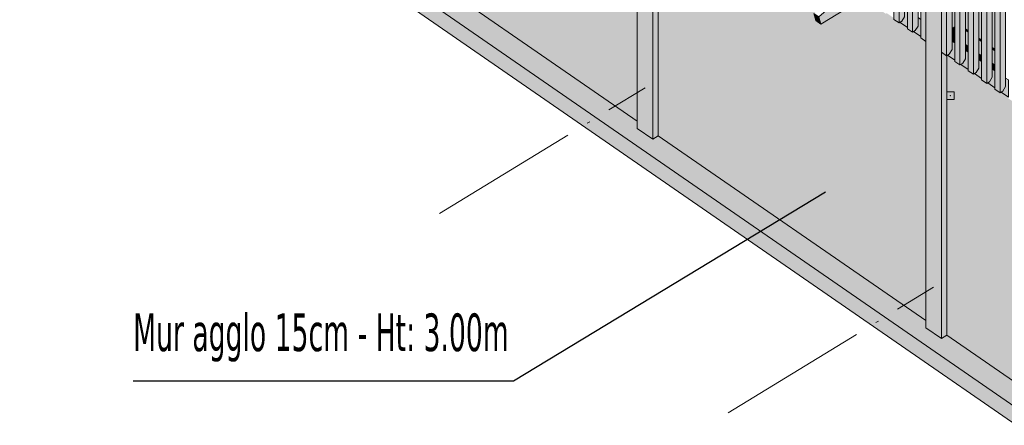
# Model space of a CAD drawing. Header units: millimetres. Extents: x 0 to 1517, y -116 to 725.
# Tile 362 of 501: x 1033 to 1099, y 506 to 533. Entities that reach past the tile are written whole.
import ezdxf

# ---------------------------------------------------------------- set-up
doc = ezdxf.new("R2010")
doc.units = ezdxf.units.MM
doc.linetypes.add('CADWORK_5', pattern=[13.2, 10, -1.5, 0.2, -1.5])
doc.layers.add('Ech.1_100', color=7, linetype='Continuous')
doc.styles.add('tahoma-', font='txt', dxfattribs={"height": 1})
doc.dimstyles.new('ISO-25', dxfattribs={"dimtxt": 2.5, "dimasz": 2.5, "dimexe": 1.25, "dimexo": 0.625, "dimtad": 1, "dimtxsty": 'Standard', "dimcen": 2.5, "dimadec": 0, "dimazin": 0, "dimtfac": 1, "dimtmove": 0, "dimatfit": 3, "dimfxl": 1, "dimarcsym": 0})

# ---------------------------------------------------------------- blocks, each defined once
blk = doc.blocks.new('CDWK_PTTYP01')
at = {"color": 0, "linetype": 'Continuous', "lineweight": -2}
for p, q in [((-0.5, 0.5), (0.5, 0.5)), ((-0.5, -0.5), (-0.5, 0.5)), ((0.5, 0.5), (0.5, -0.5)), ((0.5, -0.5), (-0.5, -0.5))]:
    blk.add_line(p, q, dxfattribs=at)
blk.add_point((0, 0), dxfattribs=at)
blk = doc.blocks.new('cw-line-extremity4')
at = {"linetype": 'Continuous', "lineweight": 5}
h = blk.add_hatch(color=0, dxfattribs=at)
edge = h.paths.add_edge_path()
edge.add_arc((0, 0), 0.5, 0, 360)

msp = doc.modelspace()

# ---------------------------------------------------------------- hatches: boundary and pattern name
at = {"layer": 'Ech.1_100', "linetype": 'Continuous', "lineweight": 5, "true_color": 0xdcdcdc, "transparency": 33554687}
for points in [[(1056.457, 538.976), (1056.093, 538.753), (1055.065, 539.463), (1055.065, 539.937), (1032.478, 555.533), (1032.114, 555.311), (1031.086, 556.02), (1031.086, 556.494), (1008.5, 572.09), (1008.135, 571.868), (1007.108, 572.578), (1007.108, 574.138), (1004.998, 572.849), (1113.93, 497.632), (1117.572, 499.856), (1115.463, 501.313), (1115.463, 500.128), (1113.642, 499.016), (1112.614, 499.725), (1112.614, 500.199), (1094.823, 512.484), (1094.459, 512.262), (1093.431, 512.971), (1093.431, 513.445), (1075.64, 525.73), (1075.276, 525.508), (1074.248, 526.217), (1074.248, 526.691), (1056.457, 538.976)], [(1113.93, 497.632), (1004.998, 572.849), (1004.998, 571.709), (1113.93, 496.491), (1113.93, 497.632)], [(1074.933, 551.599), (1074.248, 551.18), (1074.248, 526.217), (1075.276, 525.508), (1075.276, 551.362), (1074.933, 551.599)], [(1075.276, 525.508), (1075.64, 525.73), (1075.64, 544.303), (1075.618, 544.289), (1075.276, 544.526), (1075.276, 525.508)], [(1095.166, 532.845), (1095.349, 532.957), (1095.349, 538.66), (1095.166, 538.548), (1095.166, 532.845)], [(1096.24, 539.01), (1096.28, 539.035), (1096.28, 539.076), (1096.163, 539.157), (1096.056, 539.092), (1096.056, 532.826), (1096.24, 532.699), (1096.24, 539.01)], [(1094.116, 538.353), (1093.431, 537.934), (1093.431, 512.971), (1094.459, 512.262), (1094.459, 538.116), (1094.116, 538.353)], [(1096.947, 532.211), (1097.131, 532.084), (1097.131, 534.739), (1096.947, 534.866), (1096.947, 532.211)], [(1091.832, 533.331), (1091.716, 533.26), (1092.198, 532.927), (1092.198, 534.068), (1092.014, 534.195), (1092.014, 533.632), (1091.832, 533.331)], [(1098.021, 534.124), (1097.837, 534.251), (1097.837, 531.596), (1098.021, 531.469), (1098.021, 534.124)], [(1092.723, 532.716), (1092.607, 532.645), (1093.089, 532.312), (1093.089, 533.453), (1092.905, 533.58), (1092.905, 533.017), (1092.723, 532.716)], [(1096.24, 532.699), (1096.056, 532.826), (1096.056, 532.732), (1096.24, 532.605), (1096.24, 532.699)], [(1094.983, 531.155), (1094.868, 531.084), (1095.349, 530.751), (1095.349, 531.892), (1095.166, 532.019), (1095.166, 531.456), (1094.983, 531.155)], [(1097.131, 532.084), (1096.947, 532.211), (1096.947, 532.117), (1097.131, 531.99), (1097.131, 532.084)], [(1095.874, 530.54), (1095.758, 530.469), (1096.24, 530.136), (1096.24, 531.277), (1096.056, 531.404), (1096.056, 530.841), (1095.874, 530.54)], [(1097.837, 531.502), (1098.021, 531.375), (1098.021, 531.469), (1097.837, 531.596), (1097.837, 531.502)], [(1094.823, 531.057), (1094.801, 531.043), (1094.459, 531.28), (1094.459, 512.262), (1094.823, 512.484), (1094.823, 531.057)], [(1096.765, 529.925), (1096.649, 529.854), (1097.131, 529.521), (1097.131, 530.662), (1096.947, 530.789), (1096.947, 530.226), (1096.765, 529.925)], [(1097.655, 529.31), (1097.539, 529.239), (1098.021, 528.906), (1098.021, 530.047), (1097.837, 530.174), (1097.837, 529.611), (1097.655, 529.31)], [(1098.546, 528.695), (1098.43, 528.624), (1098.912, 528.291), (1098.912, 529.432), (1098.728, 529.559), (1098.728, 528.996), (1098.546, 528.695)]]:
    msp.add_hatch(color=254, dxfattribs=at).paths.add_polyline_path(points)
at = {"layer": 'Ech.1_100', "linetype": 'Continuous', "lineweight": 5, "true_color": 0xf8f8f8, "transparency": 33554687}
for points in [[(1068.08, 549.581), (1068.014, 549.54), (1067.671, 549.777), (1067.671, 549.863), (1067.189, 550.196), (1067.123, 550.155), (1066.781, 550.392), (1066.781, 550.478), (1066.299, 550.811), (1066.232, 550.77), (1065.89, 551.007), (1065.89, 551.093), (1065.408, 551.426), (1065.342, 551.385), (1064.999, 551.622), (1064.999, 551.708), (1064.517, 552.041), (1064.451, 552), (1064.109, 552.237), (1064.109, 552.323), (1063.627, 552.656), (1063.561, 552.615), (1063.218, 552.852), (1063.218, 552.938), (1062.736, 553.271), (1062.67, 553.23), (1062.327, 553.467), (1062.327, 553.553), (1061.845, 553.886), (1061.779, 553.845), (1061.437, 554.082), (1061.437, 554.168), (1060.955, 554.501), (1060.889, 554.46), (1060.546, 554.697), (1060.546, 554.783), (1060.064, 555.116), (1059.998, 555.075), (1059.655, 555.312), (1059.655, 555.398), (1059.174, 555.731), (1059.107, 555.69), (1058.765, 555.927), (1058.765, 556.013), (1058.283, 556.346), (1058.217, 556.305), (1057.874, 556.542), (1057.874, 556.628), (1057.392, 556.961), (1057.326, 556.92), (1056.983, 557.157), (1056.983, 557.243), (1056.502, 557.576), (1056.457, 557.548), (1056.457, 538.976), (1074.248, 526.691), (1074.248, 545.235), (1073.906, 545.472), (1073.906, 545.558), (1073.424, 545.891), (1073.358, 545.85), (1073.015, 546.087), (1073.015, 546.173), (1072.533, 546.506), (1072.467, 546.465), (1072.124, 546.702), (1072.124, 546.788), (1071.642, 547.121), (1071.576, 547.08), (1071.234, 547.317), (1071.234, 547.403), (1070.752, 547.736), (1070.686, 547.695), (1070.343, 547.932), (1070.343, 548.018), (1070.049, 548.221), (1069.527, 547.766), (1067.274, 546.39), (1066.932, 546.627), (1066.799, 547.099), (1068.899, 548.929), (1068.562, 549.162), (1068.562, 549.248), (1068.08, 549.581)], [(1080.138, 541.255), (1080.072, 541.214), (1079.729, 541.451), (1079.729, 541.537), (1079.247, 541.87), (1079.181, 541.829), (1078.838, 542.066), (1078.838, 542.152), (1078.356, 542.485), (1078.29, 542.444), (1077.948, 542.681), (1077.948, 542.767), (1077.466, 543.1), (1077.4, 543.059), (1077.057, 543.296), (1077.057, 543.382), (1076.575, 543.715), (1076.509, 543.674), (1076.166, 543.911), (1076.166, 543.997), (1075.685, 544.33), (1075.64, 544.303), (1075.64, 525.73), (1093.431, 513.445), (1093.431, 531.99), (1093.089, 532.226), (1093.089, 532.312), (1092.607, 532.645), (1092.54, 532.605), (1092.198, 532.841), (1092.198, 532.927), (1091.716, 533.26), (1091.65, 533.22), (1091.307, 533.456), (1091.307, 533.542), (1090.825, 533.875), (1090.759, 533.835), (1090.417, 534.071), (1090.417, 534.157), (1089.935, 534.49), (1089.869, 534.45), (1089.526, 534.686), (1089.526, 534.772), (1089.232, 534.975), (1088.71, 534.52), (1086.457, 533.144), (1086.115, 533.381), (1085.982, 533.853), (1088.082, 535.683), (1087.745, 535.916), (1087.745, 536.002), (1087.263, 536.335), (1087.197, 536.294), (1086.854, 536.531), (1086.854, 536.617), (1086.372, 536.95), (1086.306, 536.909), (1085.963, 537.146), (1085.963, 537.232), (1085.482, 537.565), (1085.415, 537.524), (1085.073, 537.761), (1085.073, 537.847), (1084.591, 538.18), (1084.525, 538.139), (1084.182, 538.376), (1084.182, 538.462), (1083.7, 538.795), (1083.634, 538.754), (1083.292, 538.991), (1083.292, 539.077), (1082.81, 539.41), (1082.743, 539.369), (1082.401, 539.606), (1082.401, 539.692), (1081.919, 540.025), (1081.853, 539.984), (1081.51, 540.221), (1081.51, 540.307), (1081.028, 540.64), (1080.962, 540.599), (1080.62, 540.836), (1080.62, 540.922), (1080.138, 541.255)], [(1100.211, 527.394), (1100.145, 527.354), (1099.803, 527.59), (1099.803, 527.676), (1099.321, 528.009), (1099.255, 527.969), (1098.912, 528.205), (1098.912, 528.291), (1098.43, 528.624), (1098.364, 528.584), (1098.021, 528.82), (1098.021, 528.906), (1097.539, 529.239), (1097.473, 529.199), (1097.131, 529.435), (1097.131, 529.521), (1096.649, 529.854), (1096.583, 529.813), (1096.24, 530.05), (1096.24, 530.136), (1095.758, 530.469), (1095.692, 530.428), (1095.349, 530.665), (1095.349, 530.751), (1094.868, 531.084), (1094.823, 531.057), (1094.823, 512.484), (1112.614, 500.199), (1112.614, 518.744), (1112.272, 518.98), (1112.272, 519.066), (1111.79, 519.399), (1111.723, 519.359), (1111.381, 519.595), (1111.381, 519.681), (1110.899, 520.014), (1110.833, 519.974), (1110.49, 520.21), (1110.49, 520.296), (1110.008, 520.629), (1109.942, 520.589), (1109.6, 520.825), (1109.6, 520.911), (1109.118, 521.244), (1109.052, 521.204), (1108.709, 521.44), (1108.709, 521.526), (1108.415, 521.729), (1107.893, 521.274), (1105.64, 519.898), (1105.298, 520.135), (1105.165, 520.607), (1107.265, 522.438), (1106.928, 522.67), (1106.928, 522.756), (1106.446, 523.089), (1106.38, 523.049), (1106.037, 523.285), (1106.037, 523.371), (1105.555, 523.704), (1105.489, 523.664), (1105.146, 523.9), (1105.146, 523.986), (1104.665, 524.319), (1104.598, 524.279), (1104.256, 524.515), (1104.256, 524.601), (1103.774, 524.934), (1103.708, 524.894), (1103.365, 525.13), (1103.365, 525.216), (1102.883, 525.549), (1102.817, 525.509), (1102.475, 525.745), (1102.475, 525.831), (1101.993, 526.164), (1101.926, 526.124), (1101.584, 526.36), (1101.584, 526.446), (1101.102, 526.779), (1101.036, 526.739), (1100.693, 526.975), (1100.693, 527.061), (1100.211, 527.394)]]:
    msp.add_hatch(color=7, dxfattribs=at).paths.add_polyline_path(points)
at = {"layer": 'Ech.1_100', "linetype": 'Continuous', "lineweight": 5, "true_color": 0xd4c4b3, "transparency": 33554687}
for points in [[(1086.457, 533.144), (1088.71, 534.52), (1094.459, 539.532), (1094.459, 540.24), (1094.48, 540.253), (1094.48, 540.726), (1086.325, 533.617), (1086.457, 533.144)], [(1086.115, 533.381), (1086.457, 533.144), (1086.325, 533.617), (1085.982, 533.853), (1086.115, 533.381)]]:
    msp.add_hatch(color=9, dxfattribs=at).paths.add_polyline_path(points)
at = {"layer": 'Ech.1_100', "linetype": 'Continuous', "lineweight": 5, "true_color": 0xeaddd7, "transparency": 33554687}
for points in [[(1094.801, 540.004), (1094.459, 540.24), (1094.459, 531.28), (1094.801, 531.043), (1094.801, 540.004)], [(1095.166, 540.226), (1094.801, 540.004), (1094.801, 531.043), (1094.983, 531.155), (1095.166, 531.456), (1095.166, 540.226)], [(1095.692, 539.389), (1095.349, 539.625), (1095.349, 530.665), (1095.692, 530.428), (1095.692, 539.389)], [(1096.056, 539.611), (1095.692, 539.389), (1095.692, 530.428), (1095.874, 530.54), (1096.056, 530.841), (1096.056, 539.611)], [(1096.24, 530.05), (1096.583, 529.813), (1096.583, 538.774), (1096.24, 539.01), (1096.24, 530.05)], [(1096.947, 538.996), (1096.583, 538.774), (1096.583, 529.813), (1096.765, 529.925), (1096.947, 530.226), (1096.947, 538.996)], [(1093.431, 537.934), (1093.089, 537.725), (1093.089, 532.226), (1093.431, 531.99), (1093.431, 537.934)], [(1097.131, 529.435), (1097.473, 529.199), (1097.473, 538.159), (1097.131, 538.395), (1097.131, 529.435)], [(1097.837, 538.381), (1097.473, 538.159), (1097.473, 529.199), (1097.655, 529.31), (1097.837, 529.611), (1097.837, 538.381)], [(1092.54, 537.39), (1092.198, 537.181), (1092.198, 532.841), (1092.54, 532.605), (1092.54, 537.39)], [(1092.905, 537.613), (1092.54, 537.39), (1092.54, 532.605), (1092.723, 532.716), (1092.905, 533.017), (1092.905, 537.613)], [(1098.021, 528.82), (1098.364, 528.584), (1098.364, 537.544), (1098.021, 537.78), (1098.021, 528.82)], [(1098.728, 537.766), (1098.364, 537.544), (1098.364, 528.584), (1098.546, 528.695), (1098.728, 528.996), (1098.728, 537.766)], [(1091.65, 536.846), (1091.307, 536.637), (1091.307, 533.456), (1091.65, 533.22), (1091.65, 536.846)], [(1092.014, 537.069), (1091.65, 536.846), (1091.65, 533.22), (1091.832, 533.331), (1092.014, 533.632), (1092.014, 537.069)]]:
    msp.add_hatch(color=254, dxfattribs=at).paths.add_polyline_path(points)
at = {"layer": 'Ech.1_100', "linetype": 'Continuous', "lineweight": 5, "true_color": 0xe0d1b3, "transparency": 33554687}
for points in [[(1095.349, 532.957), (1095.166, 532.845), (1095.166, 532.399), (1095.349, 532.272), (1095.349, 532.957)], [(1096.24, 532.605), (1096.056, 532.732), (1096.056, 531.784), (1096.24, 531.657), (1096.24, 532.605)], [(1095.349, 532.272), (1095.166, 532.399), (1095.166, 532.019), (1095.349, 531.892), (1095.349, 532.272)], [(1097.131, 531.99), (1096.947, 532.117), (1096.947, 531.169), (1097.131, 531.042), (1097.131, 531.99)], [(1096.24, 531.657), (1096.056, 531.784), (1096.056, 531.404), (1096.24, 531.277), (1096.24, 531.657)], [(1098.021, 531.375), (1097.837, 531.502), (1097.837, 530.554), (1098.021, 530.427), (1098.021, 531.375)], [(1097.131, 531.042), (1096.947, 531.169), (1096.947, 530.789), (1097.131, 530.662), (1097.131, 531.042)], [(1098.021, 530.427), (1097.837, 530.554), (1097.837, 530.174), (1098.021, 530.047), (1098.021, 530.427)]]:
    msp.add_hatch(color=254, dxfattribs=at).paths.add_polyline_path(points)

# ---------------------------------------------------------------- linework, layer by layer
at = {"layer": 'Ech.1_100', "color": 7, "linetype": 'Continuous', "lineweight": 5}
for points in [[(1004.998, 572.849), (1113.93, 497.632), (1117.572, 499.856), (1115.463, 501.313), (1115.463, 500.128), (1113.642, 499.016), (1112.614, 499.725), (1112.614, 500.199), (1094.823, 512.484), (1094.459, 512.262), (1093.431, 512.971), (1093.431, 513.445), (1075.64, 525.73), (1075.276, 525.508), (1074.248, 526.217), (1074.248, 526.691), (1056.457, 538.976), (1056.457, 538.976), (1056.093, 538.753), (1055.065, 539.463), (1055.065, 539.937), (1032.478, 555.533)], [(1056.457, 538.976), (1074.248, 526.691), (1074.248, 545.235)], [(1075.64, 544.303), (1075.64, 525.73), (1093.431, 513.445), (1093.431, 531.99), (1093.089, 532.226), (1093.089, 532.312), (1092.607, 532.645), (1092.54, 532.605), (1092.198, 532.841), (1092.198, 532.927), (1091.716, 533.26), (1091.65, 533.22), (1091.307, 533.456)], [(1088.71, 534.52), (1086.457, 533.144), (1086.115, 533.381), (1085.982, 533.853)], [(1098.912, 528.291), (1098.43, 528.624), (1098.364, 528.584), (1098.021, 528.82), (1098.021, 528.906), (1097.539, 529.239), (1097.473, 529.199), (1097.131, 529.435), (1097.131, 529.521), (1096.649, 529.854), (1096.583, 529.813), (1096.24, 530.05), (1096.24, 530.136), (1095.758, 530.469), (1095.692, 530.428), (1095.349, 530.665), (1095.349, 530.751), (1094.868, 531.084), (1094.823, 531.057), (1094.823, 512.484), (1112.614, 500.199)]]:
    msp.add_lwpolyline(points, dxfattribs=at)
for points in [[(1113.93, 497.632), (1004.998, 572.849), (1004.998, 571.709), (1113.93, 496.491), (1113.93, 497.632)], [(1074.933, 551.599), (1074.248, 551.18), (1074.248, 526.217), (1075.276, 525.508), (1075.276, 551.362), (1074.933, 551.599)], [(1075.276, 525.508), (1075.64, 525.73), (1075.64, 544.303), (1075.618, 544.289), (1075.276, 544.526), (1075.276, 525.508)], [(1086.457, 533.144), (1088.71, 534.52), (1094.459, 539.532), (1094.459, 540.24), (1094.48, 540.253), (1094.48, 540.726), (1086.325, 533.617), (1086.457, 533.144)], [(1094.801, 540.004), (1094.459, 540.24), (1094.459, 531.28), (1094.801, 531.043), (1094.801, 540.004)], [(1095.166, 540.226), (1094.801, 540.004), (1094.801, 531.043), (1094.983, 531.155), (1095.166, 531.456), (1095.166, 540.226)], [(1095.692, 539.389), (1095.349, 539.625), (1095.349, 530.665), (1095.692, 530.428), (1095.692, 539.389)], [(1096.056, 539.611), (1095.692, 539.389), (1095.692, 530.428), (1095.874, 530.54), (1096.056, 530.841), (1096.056, 539.611)], [(1095.166, 532.845), (1095.349, 532.957), (1095.349, 538.66), (1095.166, 538.548), (1095.166, 532.845)], [(1096.24, 539.01), (1096.28, 539.035), (1096.28, 539.076), (1096.163, 539.157), (1096.056, 539.092), (1096.056, 532.826), (1096.24, 532.699), (1096.24, 539.01)], [(1096.24, 530.05), (1096.583, 529.813), (1096.583, 538.774), (1096.24, 539.01), (1096.24, 530.05)], [(1096.947, 538.996), (1096.583, 538.774), (1096.583, 529.813), (1096.765, 529.925), (1096.947, 530.226), (1096.947, 538.996)], [(1093.431, 537.934), (1093.089, 537.725), (1093.089, 532.226), (1093.431, 531.99), (1093.431, 537.934)], [(1094.116, 538.353), (1093.431, 537.934), (1093.431, 512.971), (1094.459, 512.262), (1094.459, 538.116), (1094.116, 538.353)], [(1097.131, 529.435), (1097.473, 529.199), (1097.473, 538.159), (1097.131, 538.395), (1097.131, 529.435)], [(1097.837, 538.381), (1097.473, 538.159), (1097.473, 529.199), (1097.655, 529.31), (1097.837, 529.611), (1097.837, 538.381)], [(1092.54, 537.39), (1092.198, 537.181), (1092.198, 532.841), (1092.54, 532.605), (1092.54, 537.39)], [(1092.905, 537.613), (1092.54, 537.39), (1092.54, 532.605), (1092.723, 532.716), (1092.905, 533.017), (1092.905, 537.613)], [(1098.021, 528.82), (1098.364, 528.584), (1098.364, 537.544), (1098.021, 537.78), (1098.021, 528.82)], [(1098.728, 537.766), (1098.364, 537.544), (1098.364, 528.584), (1098.546, 528.695), (1098.728, 528.996), (1098.728, 537.766)], [(1091.65, 536.846), (1091.307, 536.637), (1091.307, 533.456), (1091.65, 533.22), (1091.65, 536.846)], [(1092.014, 537.069), (1091.65, 536.846), (1091.65, 533.22), (1091.832, 533.331), (1092.014, 533.632), (1092.014, 537.069)], [(1096.947, 532.211), (1097.131, 532.084), (1097.131, 534.739), (1096.947, 534.866), (1096.947, 532.211)], [(1091.832, 533.331), (1091.716, 533.26), (1092.198, 532.927), (1092.198, 534.068), (1092.014, 534.195), (1092.014, 533.632), (1091.832, 533.331)], [(1098.021, 534.124), (1097.837, 534.251), (1097.837, 531.596), (1098.021, 531.469), (1098.021, 534.124)], [(1086.115, 533.381), (1086.457, 533.144), (1086.325, 533.617), (1085.982, 533.853), (1086.115, 533.381)], [(1092.723, 532.716), (1092.607, 532.645), (1093.089, 532.312), (1093.089, 533.453), (1092.905, 533.58), (1092.905, 533.017), (1092.723, 532.716)], [(1095.349, 532.957), (1095.166, 532.845), (1095.166, 532.399), (1095.349, 532.272), (1095.349, 532.957)], [(1096.24, 532.699), (1096.056, 532.826), (1096.056, 532.732), (1096.24, 532.605), (1096.24, 532.699)], [(1096.24, 532.605), (1096.056, 532.732), (1096.056, 531.784), (1096.24, 531.657), (1096.24, 532.605)], [(1094.983, 531.155), (1094.868, 531.084), (1095.349, 530.751), (1095.349, 531.892), (1095.166, 532.019), (1095.166, 531.456), (1094.983, 531.155)], [(1095.349, 532.272), (1095.166, 532.399), (1095.166, 532.019), (1095.349, 531.892), (1095.349, 532.272)], [(1097.131, 532.084), (1096.947, 532.211), (1096.947, 532.117), (1097.131, 531.99), (1097.131, 532.084)], [(1097.131, 531.99), (1096.947, 532.117), (1096.947, 531.169), (1097.131, 531.042), (1097.131, 531.99)], [(1095.874, 530.54), (1095.758, 530.469), (1096.24, 530.136), (1096.24, 531.277), (1096.056, 531.404), (1096.056, 530.841), (1095.874, 530.54)], [(1096.24, 531.657), (1096.056, 531.784), (1096.056, 531.404), (1096.24, 531.277), (1096.24, 531.657)], [(1097.837, 531.502), (1098.021, 531.375), (1098.021, 531.469), (1097.837, 531.596), (1097.837, 531.502)], [(1098.021, 531.375), (1097.837, 531.502), (1097.837, 530.554), (1098.021, 530.427), (1098.021, 531.375)], [(1094.823, 531.057), (1094.801, 531.043), (1094.459, 531.28), (1094.459, 512.262), (1094.823, 512.484), (1094.823, 531.057)], [(1096.765, 529.925), (1096.649, 529.854), (1097.131, 529.521), (1097.131, 530.662), (1096.947, 530.789), (1096.947, 530.226), (1096.765, 529.925)], [(1097.131, 531.042), (1096.947, 531.169), (1096.947, 530.789), (1097.131, 530.662), (1097.131, 531.042)], [(1097.655, 529.31), (1097.539, 529.239), (1098.021, 528.906), (1098.021, 530.047), (1097.837, 530.174), (1097.837, 529.611), (1097.655, 529.31)], [(1098.021, 530.427), (1097.837, 530.554), (1097.837, 530.174), (1098.021, 530.047), (1098.021, 530.427)], [(1098.546, 528.695), (1098.43, 528.624), (1098.912, 528.291), (1098.912, 529.432), (1098.728, 529.559), (1098.728, 528.996), (1098.546, 528.695)]]:
    msp.add_lwpolyline(points, close=True, dxfattribs=at)
at = {"layer": 'Ech.1_100', "color": 7, "linetype": 'CADWORK_5', "lineweight": 5}
for points in [[(1061.104, 520.562), (1074.762, 528.904)], [(1080.287, 507.316), (1093.945, 515.658)]]:
    msp.add_lwpolyline(points, dxfattribs=at)

# ---------------------------------------------------------------- block references
at = {"layer": 'Ech.1_100', "color": 8, "lineweight": 5, "xscale": 0.5, "yscale": 0.5, "zscale": 0.5}
msp.add_blockref('CDWK_PTTYP01', (1095.061, 528.391), dxfattribs=at)
at = {"layer": 'Ech.1_100', "color": 7, "lineweight": 5, "rotation": 211.1962785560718}
msp.add_blockref('cw-line-extremity4', (1086.764, 521.983), dxfattribs=at)

# ---------------------------------------------------------------- texts
at = {"layer": 'Ech.1_100', "linetype": 'Continuous', "insert": (1040.742, 513.92), "char_height": 2.5, "attachment_point": 1, "style": 'tahoma-'}
msp.add_mtext('\\C7;\\fTahoma|b0|i0;\\W0.600000;Mur agglo 15cm - Ht: 3.00m ', dxfattribs=at)

# ---------------------------------------------------------------- leaders
at = {"layer": 'Ech.1_100', "color": 7, "linetype": 'Continuous', "lineweight": 5, "has_arrowhead": 0}
msp.add_leader([(1086.764, 521.983), (1066.017, 509.42), (1040.742, 509.42)], dimstyle='ISO-25', dxfattribs=at)

doc.saveas('drawing.dxf')
